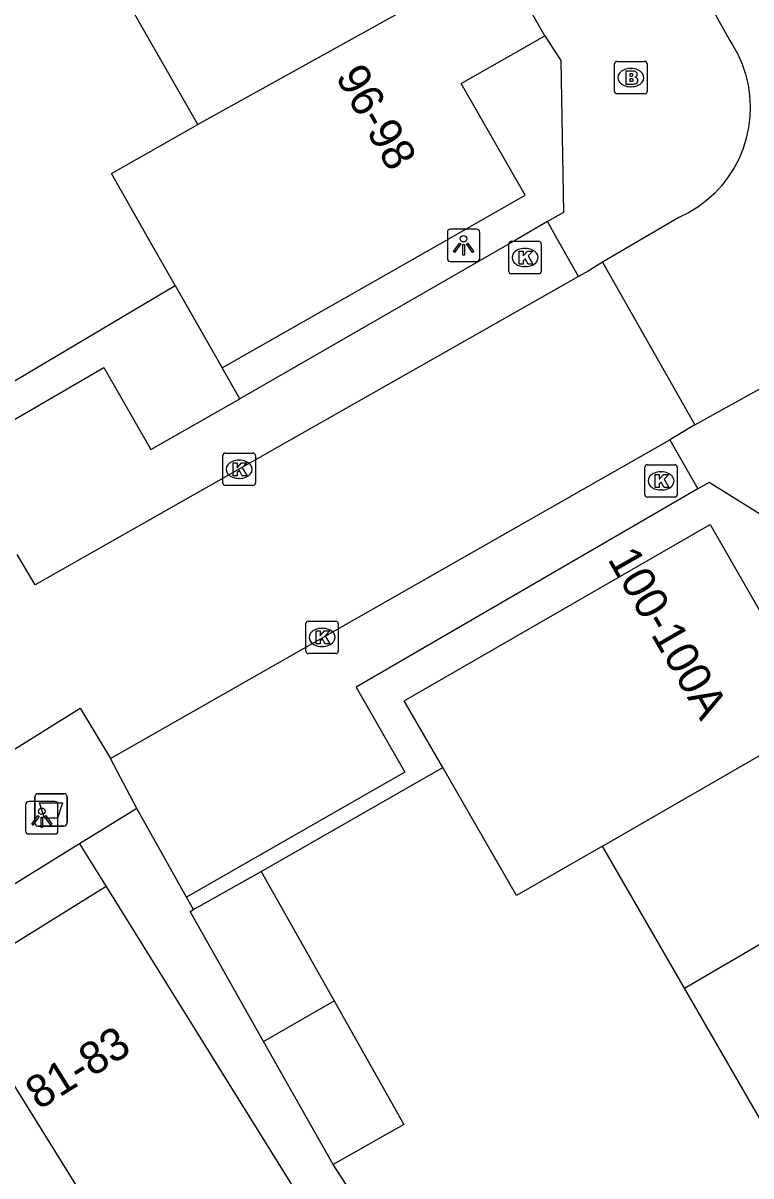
# Model space of a CAD drawing. Extents: x 160379 to 161131, y 383940 to 384849.
# Drawn here: x 160821.23 to 160843.65, y 384221.1 to 384256.65 of the extents above; entities that cross this region are included whole.
import ezdxf

# ---------------------------------------------------------------- set-up
doc = ezdxf.new("R2010")
doc.units = 0
for name, color, linetype in [('IMGEO_Afvalbak', 7, 'Continuous'), ('IMGEO_Brandkraan', 7, 'Continuous'), ('IMGEO_Kolk', 7, 'Continuous'), ('IMGEO_Lichtpunt', 7, 'Continuous'), ('IMGEO_Muur', 7, 'Continuous'), ('IMGEO_Pand', 7, 'Continuous'), ('IMGEO_Pand_nummerreeks', 7, 'Continuous'), ('IMGEO_Parkeervlak_open', 7, 'Continuous'), ('IMGEO_Rijbaan_lokaal_open', 7, 'Continuous'), ('IMGEO_Voetpad_open', 7, 'Continuous')]:
    doc.layers.add(name, color=color, linetype=linetype)

msp = doc.modelspace()

# ---------------------------------------------------------------- linework, layer by layer
at = {"layer": 'IMGEO_Afvalbak'}
for p, q in [((160821.598, 384231.988), (160821.598, 384232.788)), ((160821.598, 384232.788), (160821.598, 384231.988)), ((160821.698, 384232.888), (160822.488, 384232.888)), ((160822.488, 384232.888), (160821.698, 384232.888)), ((160822.588, 384232.788), (160822.588, 384231.988)), ((160822.588, 384231.988), (160822.588, 384232.788)), ((160822.488, 384231.888), (160821.698, 384231.888)), ((160821.698, 384231.888), (160822.488, 384231.888))]:
    msp.add_line(p, q, dxfattribs=at)
msp.add_lwpolyline([(160821.741, 384232.602), (160822.445, 384232.602), (160822.296, 384232.132), (160821.89, 384232.132), (160821.741, 384232.602)], dxfattribs=at)
for centre, start, end in [((160821.698, 384232.788), 90, 180), ((160821.698, 384232.788), 90, 180), ((160822.488, 384232.788), 0, 90), ((160822.488, 384232.788), 360, 90), ((160821.698, 384231.988), 180, 270), ((160821.698, 384231.988), 180, 270), ((160822.488, 384231.988), 270, 0), ((160822.488, 384231.988), 270, 0)]:
    msp.add_arc(centre, 0.1, start, end, dxfattribs=at)
at = {"layer": 'IMGEO_Brandkraan'}
for p, q in [((160839.454, 384254.539), (160839.454, 384255.391)), ((160839.529, 384255.465), (160840.381, 384255.465)), ((160840.455, 384255.391), (160840.455, 384254.539)), ((160839.942, 384255.245), (160839.967, 384255.245)), ((160839.965, 384254.685), (160839.94, 384254.685)), ((160840.381, 384254.465), (160839.529, 384254.465))]:
    msp.add_line(p, q, dxfattribs=at)
for points in [[(160839.454, 384254.539), (160839.454, 384255.391)], [(160839.529, 384255.465), (160840.381, 384255.465)], [(160840.455, 384255.391), (160840.455, 384254.539)], [(160839.802, 384255.165), (160839.802, 384254.765), (160840.015, 384254.765)], [(160840.033, 384255.165), (160839.802, 384255.165)], [(160839.981, 384255.084), (160839.927, 384255.084), (160839.927, 384255.008)], [(160839.927, 384255.008), (160839.98, 384255.008)], [(160839.989, 384254.932), (160839.927, 384254.932), (160839.927, 384254.851)], [(160839.927, 384254.851), (160839.989, 384254.851)], [(160840.381, 384254.465), (160839.529, 384254.465)]]:
    msp.add_lwpolyline(points, dxfattribs=at)
for centre, radius, start, end in [((160839.531, 384255.389), 0.0765, 91.552, 178.448), ((160839.531, 384255.389), 0.0765, 91.552, 178.448), ((160840.379, 384255.389), 0.0765, 1.552, 88.448), ((160840.379, 384255.389), 0.0765, 1.552, 88.448), ((160839.982, 384255.046), 0.0379, 267.8285, 90.9355), ((160840.037, 384255.02), 0.145, 59.4692, 91.5367), ((160840.062, 384255.067), 0.0922, 285.5137, 58.1501), ((160840.067, 384254.875), 0.105, 301.3115, 78.989), ((160839.99, 384254.891), 0.0404, 269.8759, 90.5077), ((160840.021, 384255.016), 0.251, 268.6676, 293.5347), ((160839.531, 384254.541), 0.0765, 181.552, 268.448), ((160839.531, 384254.541), 0.0765, 181.552, 268.448), ((160840.379, 384254.541), 0.0765, 271.552, 358.448), ((160840.379, 384254.541), 0.0765, 271.552, 358.448)]:
    msp.add_arc(centre, radius, start, end, dxfattribs=at)
for centre, major_axis, ratio, start_param, end_param in [((160839.941, 384254.965), (-0.387, 0.002), 0.722429, 4.712389, 7.853982), ((160839.966, 384254.965), (-0.39, 0.002), 0.717154, 1.570796, 4.712389)]:
    msp.add_ellipse(centre, major_axis=major_axis, ratio=ratio, start_param=start_param, end_param=end_param, dxfattribs=at)
at = {"layer": 'IMGEO_Kolk'}
for p, q in [((160836.196, 384248.992), (160836.196, 384249.844)), ((160836.271, 384249.918), (160837.123, 384249.918)), ((160836.684, 384249.698), (160836.709, 384249.698)), ((160837.197, 384249.844), (160837.197, 384248.992)), ((160836.707, 384249.138), (160836.682, 384249.138)), ((160837.123, 384248.918), (160836.271, 384248.918)), ((160827.387, 384242.464), (160827.387, 384243.316)), ((160827.462, 384243.39), (160828.314, 384243.39)), ((160828.388, 384243.316), (160828.388, 384242.464)), ((160827.875, 384243.17), (160827.9, 384243.17)), ((160840.385, 384242.106), (160840.385, 384242.958)), ((160840.46, 384243.032), (160841.312, 384243.032)), ((160841.386, 384242.958), (160841.386, 384242.106)), ((160827.898, 384242.61), (160827.873, 384242.61)), ((160840.873, 384242.812), (160840.898, 384242.812)), ((160828.314, 384242.39), (160827.462, 384242.39)), ((160840.896, 384242.252), (160840.871, 384242.252)), ((160841.312, 384242.032), (160840.46, 384242.032)), ((160829.942, 384237.281), (160829.942, 384238.133)), ((160830.017, 384238.207), (160830.869, 384238.207)), ((160830.43, 384237.987), (160830.455, 384237.987)), ((160830.943, 384238.133), (160830.943, 384237.281)), ((160830.869, 384237.207), (160830.017, 384237.207)), ((160830.453, 384237.427), (160830.428, 384237.427))]:
    msp.add_line(p, q, dxfattribs=at)
for points in [[(160836.196, 384248.992), (160836.196, 384249.844)], [(160836.271, 384249.918), (160837.123, 384249.918)], [(160837.197, 384249.844), (160837.197, 384248.992)], [(160836.517, 384249.618), (160836.64, 384249.618), (160836.64, 384249.467), (160836.77, 384249.618), (160836.934, 384249.618), (160836.788, 384249.467), (160836.941, 384249.218), (160836.789, 384249.218), (160836.704, 384249.382), (160836.64, 384249.315), (160836.64, 384249.218), (160836.517, 384249.218), (160836.517, 384249.618)], [(160837.123, 384248.918), (160836.271, 384248.918)], [(160827.387, 384242.464), (160827.387, 384243.316)], [(160827.462, 384243.39), (160828.314, 384243.39)], [(160828.388, 384243.316), (160828.388, 384242.464)], [(160827.708, 384243.09), (160827.831, 384243.09), (160827.831, 384242.939), (160827.961, 384243.09), (160828.125, 384243.09), (160827.979, 384242.939), (160828.132, 384242.69), (160827.98, 384242.69), (160827.895, 384242.854), (160827.831, 384242.787), (160827.831, 384242.69), (160827.708, 384242.69), (160827.708, 384243.09)], [(160840.385, 384242.106), (160840.385, 384242.958)], [(160840.46, 384243.032), (160841.312, 384243.032)], [(160841.386, 384242.958), (160841.386, 384242.106)], [(160840.706, 384242.732), (160840.829, 384242.732), (160840.829, 384242.581), (160840.959, 384242.732), (160841.123, 384242.732), (160840.977, 384242.581), (160841.13, 384242.332), (160840.978, 384242.332), (160840.893, 384242.496), (160840.829, 384242.429), (160840.829, 384242.332), (160840.706, 384242.332), (160840.706, 384242.732)], [(160828.314, 384242.39), (160827.462, 384242.39)], [(160841.312, 384242.032), (160840.46, 384242.032)], [(160829.942, 384237.281), (160829.942, 384238.133)], [(160830.017, 384238.207), (160830.869, 384238.207)], [(160830.943, 384238.133), (160830.943, 384237.281)], [(160830.263, 384237.907), (160830.386, 384237.907), (160830.386, 384237.756), (160830.516, 384237.907), (160830.68, 384237.907), (160830.534, 384237.756), (160830.687, 384237.507), (160830.535, 384237.507), (160830.45, 384237.671), (160830.386, 384237.604), (160830.386, 384237.507), (160830.263, 384237.507), (160830.263, 384237.907)], [(160830.869, 384237.207), (160830.017, 384237.207)]]:
    msp.add_lwpolyline(points, dxfattribs=at)
for centre, start, end in [((160836.273, 384249.842), 91.552, 178.448), ((160836.273, 384249.842), 91.552, 178.448), ((160837.121, 384249.842), 1.552, 88.448), ((160837.121, 384249.842), 1.552, 88.448), ((160836.273, 384248.994), 181.552, 268.448), ((160836.273, 384248.994), 181.552, 268.448), ((160837.121, 384248.994), 271.552, 358.448), ((160837.121, 384248.994), 271.552, 358.448), ((160827.464, 384243.314), 91.552, 178.448), ((160827.464, 384243.314), 91.552, 178.448), ((160828.312, 384243.314), 1.552, 88.448), ((160828.312, 384243.314), 1.552, 88.448), ((160840.462, 384242.956), 91.552, 178.448), ((160840.462, 384242.956), 91.552, 178.448), ((160841.31, 384242.956), 1.552, 88.448), ((160841.31, 384242.956), 1.552, 88.448), ((160827.464, 384242.466), 181.552, 268.448), ((160827.464, 384242.466), 181.552, 268.448), ((160828.312, 384242.466), 271.552, 358.448), ((160828.312, 384242.466), 271.552, 358.448), ((160840.462, 384242.108), 181.552, 268.448), ((160840.462, 384242.108), 181.552, 268.448), ((160841.31, 384242.108), 271.552, 358.448), ((160841.31, 384242.108), 271.552, 358.448), ((160830.019, 384238.131), 91.552, 178.448), ((160830.019, 384238.131), 91.552, 178.448), ((160830.867, 384238.131), 1.552, 88.448), ((160830.867, 384238.131), 1.552, 88.448), ((160830.019, 384237.283), 181.552, 268.448), ((160830.019, 384237.283), 181.552, 268.448), ((160830.867, 384237.283), 271.552, 358.448), ((160830.867, 384237.283), 271.552, 358.448)]:
    msp.add_arc(centre, 0.0765, start, end, dxfattribs=at)
for centre, major_axis, ratio, start_param, end_param in [((160836.683, 384249.418), (-0.387, 0.002), 0.722429, 4.712389, 7.853982), ((160836.708, 384249.418), (-0.39, 0.002), 0.717154, 1.570796, 4.712389), ((160827.874, 384242.89), (-0.387, 0.002), 0.722429, 4.712389, 7.853982), ((160827.899, 384242.89), (-0.39, 0.002), 0.717154, 1.570796, 4.712389), ((160840.872, 384242.532), (-0.387, 0.002), 0.722429, 4.712389, 7.853982), ((160840.897, 384242.532), (-0.39, 0.002), 0.717154, 1.570796, 4.712389), ((160830.429, 384237.707), (-0.387, 0.002), 0.722429, 4.712389, 7.853982), ((160830.454, 384237.707), (-0.39, 0.002), 0.717154, 1.570796, 4.712389)]:
    msp.add_ellipse(centre, major_axis=major_axis, ratio=ratio, start_param=start_param, end_param=end_param, dxfattribs=at)
at = {"layer": 'IMGEO_Lichtpunt'}
for p, q in [((160834.303, 384250.2), (160834.303, 384249.393)), ((160834.303, 384250.2), (160834.303, 384249.393)), ((160835.205, 384250.295), (160834.397, 384250.295)), ((160835.205, 384250.295), (160834.397, 384250.295)), ((160835.299, 384249.393), (160835.299, 384250.2)), ((160835.299, 384249.393), (160835.299, 384250.2)), ((160834.397, 384249.299), (160835.205, 384249.299)), ((160834.397, 384249.299), (160835.205, 384249.299)), ((160822.213, 384232.644), (160821.405, 384232.644)), ((160822.213, 384232.644), (160821.405, 384232.644)), ((160821.311, 384232.549), (160821.311, 384231.742)), ((160821.311, 384232.549), (160821.311, 384231.742)), ((160822.307, 384231.742), (160822.307, 384232.549)), ((160822.307, 384231.742), (160822.307, 384232.549)), ((160821.405, 384231.648), (160822.213, 384231.648)), ((160821.405, 384231.648), (160822.213, 384231.648))]:
    msp.add_line(p, q, dxfattribs=at)
for points in [[(160834.677, 384249.864), (160834.716, 384249.836), (160834.528, 384249.574), (160834.49, 384249.601), (160834.677, 384249.864)], [(160834.779, 384249.816), (160834.826, 384249.816), (160834.826, 384249.494), (160834.779, 384249.494), (160834.779, 384249.816)], [(160834.889, 384249.836), (160834.927, 384249.863), (160835.114, 384249.601), (160835.075, 384249.573), (160834.889, 384249.836)], [(160821.685, 384232.213), (160821.724, 384232.185), (160821.536, 384231.923), (160821.498, 384231.95), (160821.685, 384232.213)], [(160821.787, 384232.165), (160821.834, 384232.165), (160821.834, 384231.843), (160821.787, 384231.843), (160821.787, 384232.165)], [(160821.897, 384232.185), (160821.935, 384232.212), (160822.122, 384231.95), (160822.083, 384231.922), (160821.897, 384232.185)]]:
    msp.add_lwpolyline(points, dxfattribs=at)
for centre in [(160834.802, 384249.998), (160821.81, 384232.347)]:
    msp.add_circle(centre, 0.0994, dxfattribs=at)
for centre, start, end in [((160834.397, 384250.2), 90, 180), ((160834.397, 384250.2), 90, 180), ((160835.205, 384250.2), 0, 90), ((160835.205, 384250.2), 0, 90), ((160834.397, 384249.393), 180, 270), ((160834.397, 384249.393), 180, 270), ((160835.205, 384249.393), 270, 0), ((160835.205, 384249.393), 270, 360), ((160821.405, 384232.549), 90, 180), ((160821.405, 384232.549), 90, 180), ((160822.213, 384232.549), 0, 90), ((160822.213, 384232.549), 0, 90), ((160821.405, 384231.742), 180, 270), ((160821.405, 384231.742), 180, 270), ((160822.213, 384231.742), 270, 0), ((160822.213, 384231.742), 270, 360)]:
    msp.add_arc(centre, 0.0946, start, end, dxfattribs=at)
at = {"layer": 'IMGEO_Muur'}
for points in [[(160820.659, 384245.434), (160825.922, 384248.554)], [(160828.564, 384230.491), (160834.16, 384233.699)]]:
    msp.add_lwpolyline(points, dxfattribs=at)
at = {"layer": 'IMGEO_Pand'}
for points in [[(160835.921, 384258.686), (160826.611, 384253.517)], [(160837.308, 384256.252), (160835.921, 384258.686)], [(160826.611, 384253.517), (160823.932, 384258.219)], [(160827.367, 384246.017), (160834.345, 384250), (160836.695, 384251.341), (160834.733, 384254.785), (160837.308, 384256.252)], [(160825.922, 384248.554), (160825.099, 384250), (160823.957, 384252.005), (160826.611, 384253.517)], [(160825.922, 384248.554), (160827.367, 384246.017)], [(160839.083, 384231.275), (160836.437, 384229.749), (160834.16, 384233.699), (160832.974, 384235.756), (160842.395, 384241.187), (160844.426, 384237.664), (160846.964, 384239.127)], [(160839.083, 384231.275), (160848.395, 384236.644)], [(160841.607, 384226.897), (160849.611, 384231.569)], [(160841.607, 384226.897), (160839.083, 384231.275)], [(160826.483, 384229.318), (160828.564, 384230.491), (160830.812, 384226.506)], [(160823.792, 384230.025), (160819, 384227.046)], [(160823.792, 384230.025), (160827.232, 384224.49), (160829.501, 384220.84)], [(160828.638, 384225.253), (160826.378, 384229.259), (160826.483, 384229.318)], [(160824.709, 384217.861), (160819, 384227.046)], [(160844.131, 384222.518), (160841.607, 384226.897)], [(160828.638, 384225.253), (160830.812, 384226.506)], [(160830.812, 384226.506), (160832.966, 384222.686), (160830.78, 384221.454)], [(160830.78, 384221.454), (160828.638, 384225.253)]]:
    msp.add_lwpolyline(points, dxfattribs=at)
at = {"layer": 'IMGEO_Parkeervlak_open'}
msp.add_lwpolyline([(160842.024, 384242.287), (160831.491, 384236.174), (160832.996, 384233.555), (160826.269, 384229.698)], dxfattribs=at)
at = {"layer": 'IMGEO_Rijbaan_lokaal_open'}
for points in [[(160842.467, 384257.066), (160843.001, 384256.112), (160843.088, 384255.976), (160843.248, 384255.686), (160843.382, 384255.382), (160843.488, 384255.068), (160843.566, 384254.745), (160843.615, 384254.417), (160843.634, 384254.085), (160843.623, 384253.754), (160843.583, 384253.424), (160843.513, 384253.1), (160843.415, 384252.783), (160843.289, 384252.476), (160843.136, 384252.182), (160842.957, 384251.902), (160842.754, 384251.639), (160842.528, 384251.396), (160842.282, 384251.174), (160842.016, 384250.975), (160841.734, 384250.8), (160841.438, 384250.651), (160839.079, 384249.272)], [(160839.079, 384249.272), (160838.644, 384249), (160838.345, 384248.83)], [(160839.079, 384249.272), (160841.926, 384244.257)], [(160838.345, 384248.83), (160821.607, 384239.323), (160821.05, 384240.264)], [(160841.926, 384244.257), (160844.411, 384245.642), (160844.563, 384245.718), (160844.894, 384245.858), (160845.236, 384245.967), (160845.587, 384246.046), (160845.944, 384246.093), (160846.303, 384246.108), (160846.662, 384246.091), (160847.018, 384246.042), (160847.369, 384245.962), (160847.71, 384245.85), (160848.041, 384245.708), (160848.357, 384245.537), (160848.657, 384245.339), (160848.938, 384245.115), (160849.198, 384244.866), (160849.435, 384244.596), (160849.646, 384244.305), (160849.831, 384243.996), (160849.878, 384243.916), (160850.582, 384242.692)], [(160841.926, 384244.257), (160841.158, 384243.794)], [(160823.93, 384233.971), (160841.158, 384243.794)], [(160820.164, 384233.772), (160822.994, 384235.523), (160823.93, 384233.971)]]:
    msp.add_lwpolyline(points, dxfattribs=at)
at = {"layer": 'IMGEO_Voetpad_open'}
for points in [[(160837.308, 384256.252), (160837.8, 384255.489), (160837.877, 384250.81), (160837.384, 384250.526)], [(160837.384, 384250.526), (160836.473, 384250), (160827.912, 384245.062)], [(160838.345, 384248.83), (160837.682, 384250), (160837.384, 384250.526)], [(160820.659, 384245.434), (160825.922, 384248.554)], [(160819.195, 384243.399), (160823.721, 384246.032), (160825.169, 384243.496), (160827.912, 384245.062)], [(160827.912, 384245.062), (160827.367, 384246.017)], [(160841.158, 384243.794), (160842.024, 384242.287)], [(160846.964, 384239.127), (160846.586, 384239.857), (160842.364, 384242.484), (160842.024, 384242.287)], [(160824.739, 384232.433), (160823.93, 384233.971)], [(160824.739, 384232.433), (160822.975, 384231.34)], [(160826.269, 384229.698), (160824.739, 384232.433)], [(160822.975, 384231.34), (160794.194, 384213.506)], [(160822.975, 384231.34), (160823.792, 384230.025)], [(160826.483, 384229.318), (160826.269, 384229.698)], [(160831.796, 384219.908), (160830.78, 384221.454)]]:
    msp.add_lwpolyline(points, dxfattribs=at)

# ---------------------------------------------------------------- texts
at = {"layer": 'IMGEO_Pand_nummerreeks'}
for s, rotation, p in [('96-98', 299.6696, (160830.84, 384254.994)), ('100-100A', 299.9602, (160839.223, 384240.122)), ('81-83', 31.8653, (160821.717, 384223.123))]:
    msp.add_text(s, height=1, rotation=rotation, dxfattribs=at).set_placement(p)

doc.saveas('drawing.dxf')
